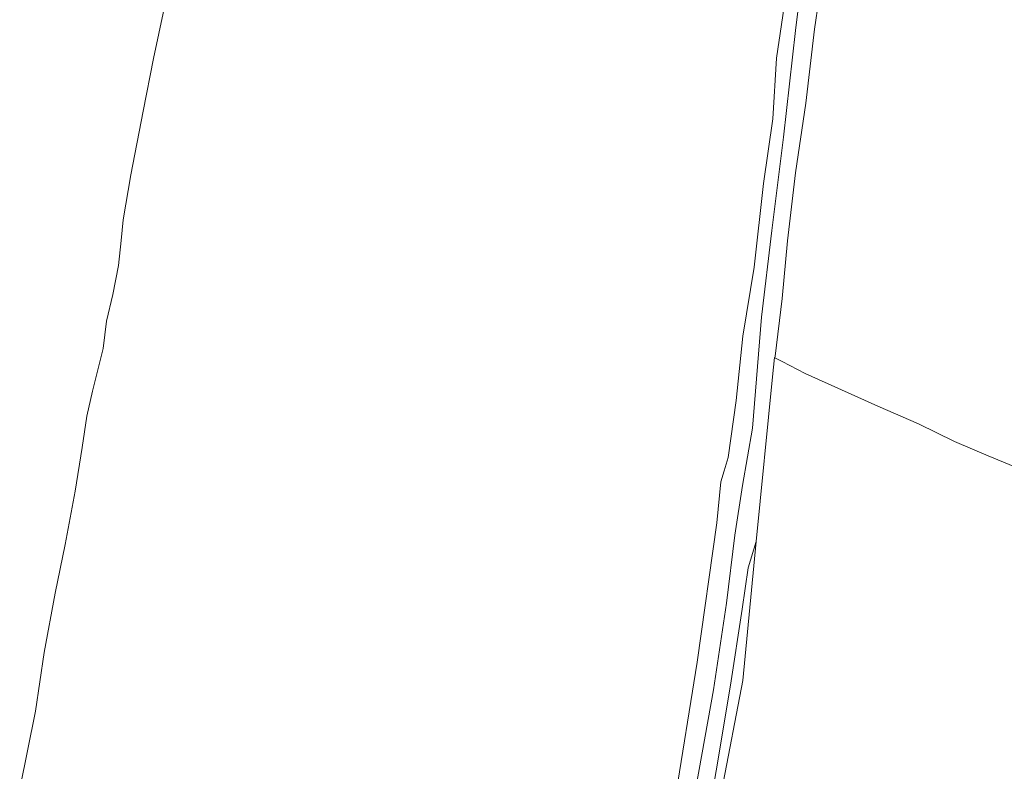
# Model space of a CAD drawing. Extents: x 184422 to 188298, y 343471 to 350189.
# Tile 447 of 513: x 186873 to 187002, y 349492 to 349590. Entities that reach past the tile are written whole.
import ezdxf

# ---------------------------------------------------------------- set-up
doc = ezdxf.new("R2010")
doc.units = 0
for name, color, linetype, lineweight in [('B-WA-GR-BEPLANTING_CULTUUR_HEESTERS-GV', 252, 'Continuous', 18), ('B-WA-GR-GRAS-GV', 252, 'Continuous', 13), ('B-WA-GR-GROENVOORZIENING-GV', 252, 'Continuous', 18), ('B-WA-GW-TALUD_KRUIN-G', 252, 'Continuous', 18), ('B-WA-OG-WATER-GV', 252, 'Continuous', 18), ('B-WA-VH-VERHARDING_OPEN-GV', 252, 'Continuous', 18)]:
    doc.layers.add(name, color=color, linetype=linetype, lineweight=lineweight)

msp = doc.modelspace()

# ---------------------------------------------------------------- linework, layer by layer
at = {"layer": 'B-WA-GR-BEPLANTING_CULTUUR_HEESTERS-GV', "flags": 128}
msp.add_lwpolyline([(187005.529, 349530.951), (186999.535, 349533.461), (186995.119, 349535.311), (186990.437, 349537.629), (186985.126, 349539.926), (186975.644, 349544.174), (186972.647, 349545.75), (186971.695, 349546.251), (186971.63, 349546.285), (186971.383, 349543.773), (186969.271, 349522.246), (186967.494, 349504.13), (186953.795, 349432.746)], dxfattribs=at)
msp.add_lwpolyline([(187005.529, 349530.951), (186999.535, 349533.461), (186995.119, 349535.311), (186990.437, 349537.629), (186985.126, 349539.926), (186975.644, 349544.174), (186972.647, 349545.75), (186971.695, 349546.251), (186971.63, 349546.285), (186971.383, 349543.773), (186969.271, 349522.246), (186967.494, 349504.13), (186953.795, 349432.746)], dxfattribs=at)
msp.add_lwpolyline([(187005.529, 349530.951), (186999.535, 349533.461), (186995.119, 349535.311), (186990.437, 349537.629), (186985.126, 349539.926), (186975.644, 349544.174), (186972.647, 349545.75), (186971.695, 349546.251), (186971.63, 349546.285), (186971.383, 349543.773), (186969.271, 349522.246), (186967.494, 349504.13), (186953.795, 349432.746)], dxfattribs=at)
at = {"layer": 'B-WA-GR-GRAS-GV', "flags": 128}
for points in [[(186976.05, 349602.357), (186974.394, 349588.968), (186972.813, 349575.032), (186971.288, 349562.869), (186969.928, 349551.548), (186968.773, 349537.065), (186967.477, 349529.56), (186966.485, 349523.094), (186965.365, 349514.221), (186963.677, 349502.878), (186961.439, 349490.305)], [(186976.05, 349602.357), (186974.394, 349588.968), (186972.813, 349575.032), (186971.288, 349562.869), (186969.928, 349551.548), (186968.773, 349537.065), (186967.477, 349529.56), (186966.485, 349523.094), (186965.365, 349514.221), (186963.677, 349502.878), (186961.439, 349490.305)], [(186976.05, 349602.357), (186974.394, 349588.968), (186972.813, 349575.032), (186971.288, 349562.869), (186969.928, 349551.548), (186968.773, 349537.065), (186967.477, 349529.56), (186966.485, 349523.094), (186965.365, 349514.221), (186963.677, 349502.878), (186961.439, 349490.305)], [(186962.65, 349484.271), (186964.049, 349492.301), (186965.915, 349503.493), (186967.414, 349513.419), (186968.213, 349518.803), (186969.271, 349522.246), (186971.383, 349543.773), (186971.63, 349546.285), (186971.695, 349546.251), (186971.72, 349546.453), (186972.649, 349553.998), (186973.337, 349561.496), (186974.366, 349570.37), (186975.745, 349579.46), (186976.877, 349589.119), (186977.434, 349593.008)], [(186962.65, 349484.271), (186964.049, 349492.301), (186965.915, 349503.493), (186967.414, 349513.419), (186968.213, 349518.803), (186969.271, 349522.246), (186971.383, 349543.773), (186971.63, 349546.285), (186971.695, 349546.251), (186971.72, 349546.453), (186972.649, 349553.998), (186973.337, 349561.496), (186974.366, 349570.37), (186975.745, 349579.46), (186976.877, 349589.119), (186977.434, 349593.008)], [(186962.65, 349484.271), (186964.049, 349492.301), (186965.915, 349503.493), (186967.414, 349513.419), (186968.213, 349518.803), (186969.271, 349522.246), (186971.383, 349543.773), (186971.63, 349546.285), (186971.695, 349546.251), (186971.72, 349546.453), (186972.649, 349553.998), (186973.337, 349561.496), (186974.366, 349570.37), (186975.745, 349579.46), (186976.877, 349589.119), (186977.434, 349593.008)]]:
    msp.add_lwpolyline(points, dxfattribs=at)
at = {"layer": 'B-WA-GR-GROENVOORZIENING-GV', "flags": 128}
msp.add_lwpolyline([(186977.434, 349593.008), (186976.877, 349589.119), (186975.745, 349579.46), (186974.366, 349570.37), (186973.337, 349561.496), (186972.649, 349553.998), (186971.72, 349546.453), (186971.695, 349546.251), (186972.647, 349545.75), (186975.644, 349544.174), (186985.126, 349539.926), (186990.437, 349537.629), (186995.119, 349535.311), (186999.535, 349533.461), (187005.529, 349530.951)], dxfattribs=at)
msp.add_lwpolyline([(186977.434, 349593.008), (186976.877, 349589.119), (186975.745, 349579.46), (186974.366, 349570.37), (186973.337, 349561.496), (186972.649, 349553.998), (186971.72, 349546.453), (186971.695, 349546.251), (186972.647, 349545.75), (186975.644, 349544.174), (186985.126, 349539.926), (186990.437, 349537.629), (186995.119, 349535.311), (186999.535, 349533.461), (187005.529, 349530.951)], dxfattribs=at)
msp.add_lwpolyline([(186977.434, 349593.008), (186976.877, 349589.119), (186975.745, 349579.46), (186974.366, 349570.37), (186973.337, 349561.496), (186972.649, 349553.998), (186971.72, 349546.453), (186971.695, 349546.251), (186972.647, 349545.75), (186975.644, 349544.174), (186985.126, 349539.926), (186990.437, 349537.629), (186995.119, 349535.311), (186999.535, 349533.461), (187005.529, 349530.951)], dxfattribs=at)
msp.add_lwpolyline([(186955.453, 349447.424), (186954.525, 349443.998), (186953.369, 349440.447), (186952.688, 349438.189), (186952.067, 349436.657), (186951.584, 349433.621), (186951.817, 349430.534), (186953.077, 349424.283), (186953.795, 349432.746), (186967.494, 349504.13), (186969.271, 349522.246), (186968.213, 349518.803), (186967.414, 349513.419), (186965.915, 349503.493), (186964.049, 349492.301), (186962.65, 349484.271), (186960.941, 349475.638), (186960.053, 349470.872), (186959.388, 349465.334), (186957.936, 349458.386), (186956.736, 349452.799)], close=True, dxfattribs=at)
msp.add_lwpolyline([(186955.453, 349447.424), (186954.525, 349443.998), (186953.369, 349440.447), (186952.688, 349438.189), (186952.067, 349436.657), (186951.584, 349433.621), (186951.817, 349430.534), (186953.077, 349424.283), (186953.795, 349432.746), (186967.494, 349504.13), (186969.271, 349522.246), (186968.213, 349518.803), (186967.414, 349513.419), (186965.915, 349503.493), (186964.049, 349492.301), (186962.65, 349484.271), (186960.941, 349475.638), (186960.053, 349470.872), (186959.388, 349465.334), (186957.936, 349458.386), (186956.736, 349452.799)], close=True, dxfattribs=at)
msp.add_lwpolyline([(186955.453, 349447.424), (186954.525, 349443.998), (186953.369, 349440.447), (186952.688, 349438.189), (186952.067, 349436.657), (186951.584, 349433.621), (186951.817, 349430.534), (186953.077, 349424.283), (186953.795, 349432.746), (186967.494, 349504.13), (186969.271, 349522.246), (186968.213, 349518.803), (186967.414, 349513.419), (186965.915, 349503.493), (186964.049, 349492.301), (186962.65, 349484.271), (186960.941, 349475.638), (186960.053, 349470.872), (186959.388, 349465.334), (186957.936, 349458.386), (186956.736, 349452.799)], close=True, dxfattribs=at)
at = {"layer": 'B-WA-GW-TALUD_KRUIN-G', "flags": 128}
msp.add_lwpolyline([(186962.65, 349484.271), (186964.049, 349492.301), (186965.915, 349503.493), (186967.414, 349513.419), (186968.213, 349518.803), (186969.271, 349522.246), (186971.383, 349543.773), (186971.63, 349546.285), (186971.695, 349546.251), (186971.72, 349546.453), (186972.649, 349553.998), (186973.337, 349561.496), (186974.366, 349570.37), (186975.745, 349579.46), (186976.877, 349589.119), (186977.434, 349593.008)], dxfattribs=at)
msp.add_lwpolyline([(186962.65, 349484.271), (186964.049, 349492.301), (186965.915, 349503.493), (186967.414, 349513.419), (186968.213, 349518.803), (186969.271, 349522.246), (186971.383, 349543.773), (186971.63, 349546.285), (186971.695, 349546.251), (186971.72, 349546.453), (186972.649, 349553.998), (186973.337, 349561.496), (186974.366, 349570.37), (186975.745, 349579.46), (186976.877, 349589.119), (186977.434, 349593.008)], dxfattribs=at)
msp.add_lwpolyline([(186962.65, 349484.271), (186964.049, 349492.301), (186965.915, 349503.493), (186967.414, 349513.419), (186968.213, 349518.803), (186969.271, 349522.246), (186971.383, 349543.773), (186971.63, 349546.285), (186971.695, 349546.251), (186971.72, 349546.453), (186972.649, 349553.998), (186973.337, 349561.496), (186974.366, 349570.37), (186975.745, 349579.46), (186976.877, 349589.119), (186977.434, 349593.008)], dxfattribs=at)
at = {"layer": 'B-WA-OG-WATER-GV', "flags": 128}
for points in [[(186896.343, 349311.161), (186946.514, 349427.109), (186946.969, 349432.072), (186947.843, 349436.608), (186948.886, 349441.225), (186951.29, 349449.749), (186952.24, 349455.187), (186953.382, 349459.895), (186954.611, 349466.431), (186956.508, 349476.586), (186958.643, 349488.41), (186961.548, 349506.505), (186964.112, 349524.698), (186964.643, 349530.064), (186965.069, 349531.476), (186965.58, 349533.22), (186966.62, 349540.649), (186967.505, 349549.067), (186968.992, 349558.079), (186970.188, 349568.969), (186971.407, 349577.43), (186971.9, 349585.329), (186973.198, 349594.181)], [(186896.343, 349311.161), (186946.514, 349427.109), (186946.969, 349432.072), (186947.843, 349436.608), (186948.886, 349441.225), (186951.29, 349449.749), (186952.24, 349455.187), (186953.382, 349459.895), (186954.611, 349466.431), (186956.508, 349476.586), (186958.643, 349488.41), (186961.548, 349506.505), (186964.112, 349524.698), (186964.643, 349530.064), (186965.069, 349531.476), (186965.58, 349533.22), (186966.62, 349540.649), (186967.505, 349549.067), (186968.992, 349558.079), (186970.188, 349568.969), (186971.407, 349577.43), (186971.9, 349585.329), (186973.198, 349594.181)], [(186896.343, 349311.161), (186946.514, 349427.109), (186946.969, 349432.072), (186947.843, 349436.608), (186948.886, 349441.225), (186951.29, 349449.749), (186952.24, 349455.187), (186953.382, 349459.895), (186954.611, 349466.431), (186956.508, 349476.586), (186958.643, 349488.41), (186961.548, 349506.505), (186964.112, 349524.698), (186964.643, 349530.064), (186965.069, 349531.476), (186965.58, 349533.22), (186966.62, 349540.649), (186967.505, 349549.067), (186968.992, 349558.079), (186970.188, 349568.969), (186971.407, 349577.43), (186971.9, 349585.329), (186973.198, 349594.181)], [(186892.01, 349591.825), (186890.599, 349585.325), (186889.244, 349578.433), (186887.653, 349570.106), (186886.628, 349564.243), (186886.384, 349561.54), (186886.035, 349558.286), (186885.288, 349554.512), (186884.486, 349551.03), (186884.028, 349547.459), (186882.62, 349541.887), (186881.913, 349538.622), (186881.279, 349534.529), (186880.392, 349528.832), (186879.079, 349521.868), (186877.783, 349515.496), (186876.341, 349507.783), (186875.185, 349500.124), (186873.136, 349489.951)], [(186892.01, 349591.825), (186890.599, 349585.325), (186889.244, 349578.433), (186887.653, 349570.106), (186886.628, 349564.243), (186886.384, 349561.54), (186886.035, 349558.286), (186885.288, 349554.512), (186884.486, 349551.03), (186884.028, 349547.459), (186882.62, 349541.887), (186881.913, 349538.622), (186881.279, 349534.529), (186880.392, 349528.832), (186879.079, 349521.868), (186877.783, 349515.496), (186876.341, 349507.783), (186875.185, 349500.124), (186873.136, 349489.951)], [(186892.01, 349591.825), (186890.599, 349585.325), (186889.244, 349578.433), (186887.653, 349570.106), (186886.628, 349564.243), (186886.384, 349561.54), (186886.035, 349558.286), (186885.288, 349554.512), (186884.486, 349551.03), (186884.028, 349547.459), (186882.62, 349541.887), (186881.913, 349538.622), (186881.279, 349534.529), (186880.392, 349528.832), (186879.079, 349521.868), (186877.783, 349515.496), (186876.341, 349507.783), (186875.185, 349500.124), (186873.136, 349489.951)]]:
    msp.add_lwpolyline(points, dxfattribs=at)
at = {"layer": 'B-WA-VH-VERHARDING_OPEN-GV', "flags": 128}
for points in [[(186961.439, 349490.305), (186963.677, 349502.878), (186965.365, 349514.221), (186966.485, 349523.094), (186967.477, 349529.56), (186968.773, 349537.065), (186969.928, 349551.548), (186971.288, 349562.869), (186972.813, 349575.032), (186974.394, 349588.968), (186976.05, 349602.357)], [(186961.439, 349490.305), (186963.677, 349502.878), (186965.365, 349514.221), (186966.485, 349523.094), (186967.477, 349529.56), (186968.773, 349537.065), (186969.928, 349551.548), (186971.288, 349562.869), (186972.813, 349575.032), (186974.394, 349588.968), (186976.05, 349602.357)], [(186961.439, 349490.305), (186963.677, 349502.878), (186965.365, 349514.221), (186966.485, 349523.094), (186967.477, 349529.56), (186968.773, 349537.065), (186969.928, 349551.548), (186971.288, 349562.869), (186972.813, 349575.032), (186974.394, 349588.968), (186976.05, 349602.357)], [(186973.198, 349594.181), (186971.9, 349585.329), (186971.407, 349577.43), (186970.188, 349568.969), (186968.992, 349558.079), (186967.505, 349549.067), (186966.62, 349540.649), (186965.58, 349533.22), (186965.069, 349531.476), (186964.643, 349530.064), (186964.112, 349524.698), (186961.548, 349506.505), (186958.643, 349488.41)], [(186973.198, 349594.181), (186971.9, 349585.329), (186971.407, 349577.43), (186970.188, 349568.969), (186968.992, 349558.079), (186967.505, 349549.067), (186966.62, 349540.649), (186965.58, 349533.22), (186965.069, 349531.476), (186964.643, 349530.064), (186964.112, 349524.698), (186961.548, 349506.505), (186958.643, 349488.41)], [(186973.198, 349594.181), (186971.9, 349585.329), (186971.407, 349577.43), (186970.188, 349568.969), (186968.992, 349558.079), (186967.505, 349549.067), (186966.62, 349540.649), (186965.58, 349533.22), (186965.069, 349531.476), (186964.643, 349530.064), (186964.112, 349524.698), (186961.548, 349506.505), (186958.643, 349488.41)]]:
    msp.add_lwpolyline(points, dxfattribs=at)

doc.saveas('drawing.dxf')
